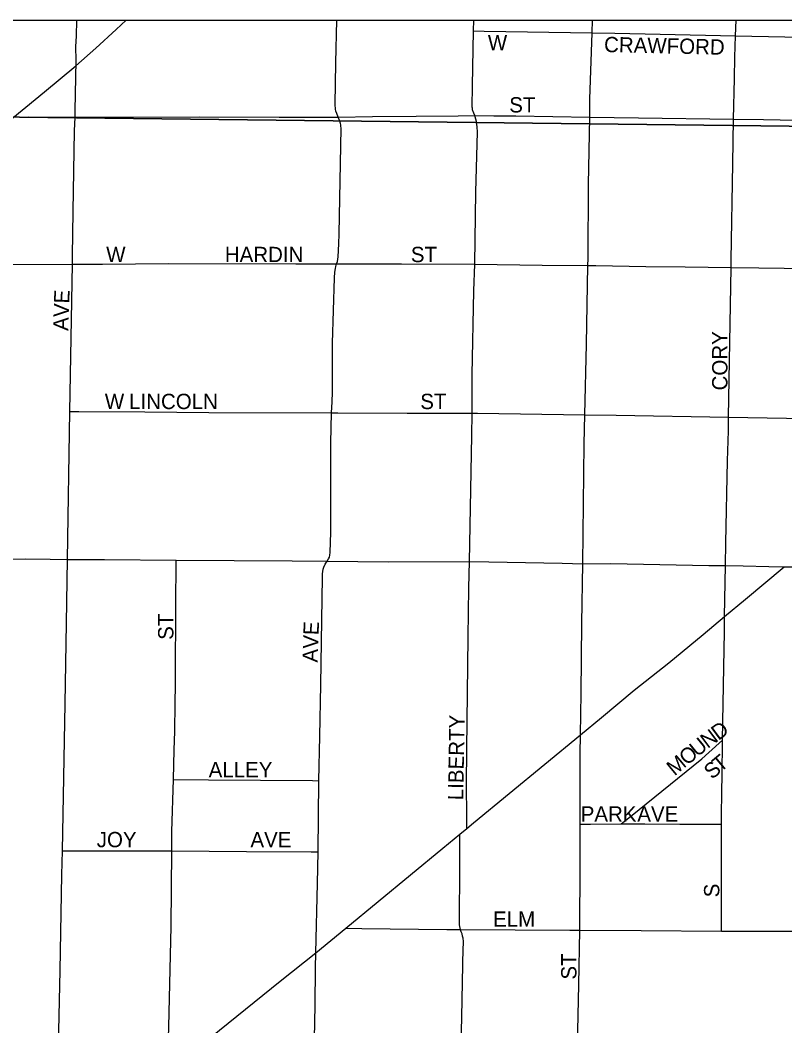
# Model space of a CAD drawing. Extents: x 0 to 68, y 0 to 52.9.
# Drawn here: x 42.505 to 43.129, y 41.188 to 42.008 of the extents above; entities that cross this region are included whole.
import ezdxf

# ---------------------------------------------------------------- set-up
doc = ezdxf.new("R2010")
doc.units = 0
doc.layers.add('Default', color=7, linetype='Continuous')

msp = doc.modelspace()

# ---------------------------------------------------------------- linework, layer by layer
at = {"layer": 'Default'}
msp.add_line((41.10506, 42.0083), (50.34506, 42.0083), dxfattribs=at)
for points in [[(41.10506, 40.7827), (41.60978, 41.19822), (42.24502, 41.71906), (42.39107, 41.83945), (42.49187, 41.92225), (42.5252, 41.94968), (42.55072, 41.97101), (42.5671, 41.98549), (42.58368, 42.00053), (42.59192, 42.0083)], [(43.20467, 42.0083), (43.20282, 41.92092), (41.87622, 41.93634), (41.87752, 42.0083)], [(42.55025, 41.92914), (42.55023, 41.93428), (42.55105, 41.97537), (42.55076, 41.98669), (42.55124, 41.99526), (42.5515, 42.0083)], [(42.7648, 41.9292), (42.76369, 41.93203), (42.76303, 41.93393), (42.76267, 41.93575), (42.76241, 41.93952), (42.76298, 41.97348), (42.76376, 42.0083)], [(42.87543, 41.99945), (42.87561, 42.0083)], [(42.97213, 41.99799), (42.97252, 42.0083)], [(43.08919, 41.99559), (43.08965, 42.0083)], [(42.8763, 41.93037), (42.8755, 41.9324), (42.87501, 41.93369), (42.87479, 41.93436), (42.8746, 41.9351), (42.87447, 41.93589), (42.87439, 41.93655), (42.87431, 41.93738), (42.87442, 41.95474), (42.87543, 41.99945)], [(42.87543, 41.99945), (42.88403, 41.99932), (42.97213, 41.99799)], [(42.97016, 41.92914), (42.97035, 41.94382), (42.97213, 41.99799)], [(42.97213, 41.99799), (42.99053, 41.99771), (43.07686, 41.99581), (43.08919, 41.99559)], [(43.08761, 41.92747), (43.08826, 41.96077), (43.0887, 41.97795), (43.08919, 41.99559)], [(43.08919, 41.99559), (43.1966, 41.99317), (43.20931, 41.99288)], [(42.26996, 41.92956), (42.32496, 41.92893), (42.35707, 41.92943), (42.41445, 41.92911), (42.51233, 41.92925), (42.55025, 41.92914)], [(42.54798, 41.80926), (42.54812, 41.81592), (42.54854, 41.85222), (42.54975, 41.91787), (42.55025, 41.92914)], [(42.55025, 41.92914), (42.58199, 41.92911), (42.65137, 41.92927), (42.71669, 41.92909), (42.7648, 41.9292)], [(42.76366, 41.80938), (42.7643, 41.81141), (42.76485, 41.81506), (42.76547, 41.82572), (42.76566, 41.83399), (42.76732, 41.92027), (42.76717, 41.92178), (42.76704, 41.92283), (42.76684, 41.92394), (42.7662, 41.92596), (42.7648, 41.9292)], [(42.7648, 41.9292), (42.79295, 41.92958), (42.82865, 41.92999), (42.86287, 41.93025), (42.8763, 41.93037)], [(42.87636, 41.80911), (42.87712, 41.86823), (42.8785, 41.917), (42.87837, 41.92116), (42.87815, 41.92323), (42.87789, 41.92477), (42.87771, 41.92564), (42.87721, 41.92754), (42.8763, 41.93037)], [(42.8763, 41.93037), (42.8918, 41.9302), (42.9098, 41.93015), (42.97016, 41.92914)], [(42.96869, 41.8082), (42.96881, 41.81369), (42.96929, 41.8743), (42.97016, 41.92914)], [(42.97016, 41.92914), (43.00984, 41.92846), (43.08761, 41.92747)], [(43.08559, 41.80651), (43.0857, 41.81283), (43.08696, 41.89092), (43.08761, 41.92747)], [(43.08761, 41.92747), (43.11211, 41.92716), (43.2076, 41.9253)], [(42.38269, 41.80906), (42.44406, 41.80875), (42.54798, 41.80926)], [(42.54599, 41.68904), (42.54798, 41.80926)], [(42.54798, 41.80926), (42.5726, 41.80922), (42.62637, 41.8098), (42.73048, 41.80957), (42.76366, 41.80938)], [(42.75958, 41.68798), (42.75997, 41.69675), (42.76019, 41.70486), (42.7604, 41.74482), (42.76184, 41.79806), (42.76221, 41.80263), (42.76261, 41.80571), (42.76296, 41.80737), (42.76366, 41.80938)], [(42.76366, 41.80938), (42.79339, 41.80946), (42.81655, 41.80947), (42.87636, 41.80911)], [(42.87413, 41.68759), (42.87432, 41.7189), (42.87567, 41.78753), (42.87636, 41.80911)], [(42.87636, 41.80911), (42.93128, 41.80829), (42.96869, 41.8082)], [(42.96619, 41.68636), (42.9676, 41.74401), (42.96869, 41.8082)], [(42.96869, 41.8082), (42.97525, 41.80819), (43.01602, 41.80729), (43.04815, 41.80694), (43.08559, 41.80651)], [(43.08351, 41.68425), (43.08559, 41.80651)], [(43.08559, 41.80651), (43.10814, 41.80631), (43.17035, 41.80528), (43.19903, 41.80473), (43.20597, 41.80467)], [(42.54397, 41.56826), (42.54599, 41.68904)], [(42.54599, 41.68904), (42.55323, 41.68902), (42.6071, 41.68882), (42.6594, 41.68827), (42.75958, 41.68798)], [(42.75584, 41.5668), (42.75687, 41.56866), (42.75774, 41.57024), (42.75809, 41.57177), (42.7583, 41.57385), (42.75884, 41.59047), (42.759, 41.6633), (42.75958, 41.68798)], [(42.75958, 41.68798), (42.76473, 41.68799), (42.82131, 41.68772), (42.87413, 41.68759)], [(42.87203, 41.56653), (42.87397, 41.66908), (42.87413, 41.68759)], [(42.87413, 41.68759), (42.87854, 41.68754), (42.96619, 41.68636)], [(42.96468, 41.5648), (42.9656, 41.6625), (42.96619, 41.68636)], [(42.96619, 41.68636), (42.99186, 41.68605), (43.08351, 41.68425)], [(43.08099, 41.5634), (43.08135, 41.58181), (43.08265, 41.64867), (43.08335, 41.67317), (43.08351, 41.68425)], [(43.08351, 41.68425), (43.14644, 41.68324), (43.20406, 41.68264)], [(42.19787, 41.56776), (42.22251, 41.56768), (42.24714, 41.56783), (42.28408, 41.56813), (42.33747, 41.56892), (42.40733, 41.56846), (42.51002, 41.56867), (42.52991, 41.56837), (42.54397, 41.56826)], [(42.53986, 41.33053), (42.54201, 41.45052), (42.5431, 41.5162), (42.54397, 41.56826)], [(42.54397, 41.56826), (42.56204, 41.56811), (42.57413, 41.56808), (42.63271, 41.56774)], [(42.63043, 41.38866), (42.63113, 41.41283), (42.6315, 41.42796), (42.63176, 41.45058), (42.63215, 41.46627), (42.63244, 41.53646), (42.63266, 41.56091), (42.63271, 41.56774)], [(42.63271, 41.56774), (42.72746, 41.56717), (42.75584, 41.5668)], [(42.74906, 41.38765), (42.74982, 41.42409), (42.7507, 41.46586), (42.75198, 41.55367), (42.75203, 41.55663), (42.7523, 41.5584), (42.75262, 41.56022), (42.75312, 41.56183), (42.75431, 41.56431), (42.75584, 41.5668)], [(42.75584, 41.5668), (42.80593, 41.56636), (42.87203, 41.56653)], [(42.86988, 41.34884), (42.86982, 41.35857), (42.86967, 41.38465), (42.87002, 41.41307), (42.87105, 41.5048), (42.87154, 41.54511), (42.87203, 41.56653)], [(42.87203, 41.56653), (42.88795, 41.56623), (42.9478, 41.56512), (42.96468, 41.5648)], [(42.96271, 41.42522), (42.9633, 41.45876), (42.96383, 41.51616), (42.96468, 41.5648)], [(42.96468, 41.5648), (42.98729, 41.56484), (43.0673, 41.56343), (43.08099, 41.5634)], [(43.08018, 41.52166), (43.08099, 41.5634)], [(43.08018, 41.52166), (43.09717, 41.53579), (43.12879, 41.56223)], [(43.08099, 41.5634), (43.09548, 41.56304), (43.11637, 41.56254), (43.12879, 41.56223)], [(43.12879, 41.56223), (43.14286, 41.56225), (43.16697, 41.56201), (43.18738, 41.56164), (43.2021, 41.56167)], [(42.96271, 41.42522), (42.97971, 41.43919), (43.0064, 41.46162), (43.03463, 41.48395), (43.06266, 41.5071), (43.08018, 41.52166)], [(43.07842, 41.42069), (43.07965, 41.48047), (43.08002, 41.50913), (43.08018, 41.52166)], [(42.86988, 41.34884), (42.87541, 41.35343), (42.96271, 41.42522)], [(42.96229, 41.35236), (42.96246, 41.40968), (42.96271, 41.42522)], [(42.99572, 41.35243), (43.00334, 41.35859), (43.06154, 41.40562), (43.06739, 41.41084), (43.07842, 41.42069)], [(43.0778, 41.35222), (43.07783, 41.35808), (43.07789, 41.37977), (43.07838, 41.39151), (43.07842, 41.42069)], [(42.62903, 41.33042), (42.62917, 41.34639), (42.63043, 41.38866)], [(42.63043, 41.38866), (42.65899, 41.38834), (42.74398, 41.38794), (42.74906, 41.38765)], [(42.74862, 41.32955), (42.74906, 41.38765)], [(42.96221, 41.26573), (42.9623, 41.31946), (42.96229, 41.35236)], [(42.96229, 41.35236), (42.97088, 41.35237), (42.99572, 41.35243)], [(42.99572, 41.35243), (43.01522, 41.35247), (43.04361, 41.35234), (43.06775, 41.35225), (43.0778, 41.35222)], [(43.07771, 41.26508), (43.07778, 41.3031), (43.07776, 41.34226), (43.0778, 41.35222)], [(42.77125, 41.26742), (42.85033, 41.33263), (42.86423, 41.34415)], [(42.86475, 41.26623), (42.86416, 41.26879), (42.86394, 41.27009), (42.86379, 41.27168), (42.86405, 41.31809), (42.86415, 41.33399), (42.86423, 41.34415)], [(42.86423, 41.34415), (42.86988, 41.34884)], [(42.53537, 41.0774), (42.53538, 41.08523), (42.53541, 41.1097), (42.53803, 41.23286), (42.53951, 41.3109), (42.53986, 41.33053)], [(42.53986, 41.33053), (42.5452, 41.33053), (42.61082, 41.33056), (42.62903, 41.33042)], [(42.62559, 41.15066), (42.62658, 41.18681), (42.62848, 41.26887), (42.62903, 41.33042)], [(42.62903, 41.33042), (42.69016, 41.33007), (42.74288, 41.32956), (42.74862, 41.32955)], [(42.74663, 41.24739), (42.748, 41.30374), (42.74862, 41.32955)], [(42.74663, 41.24739), (42.75895, 41.25728), (42.77125, 41.26742)], [(42.77125, 41.26742), (42.78426, 41.26723), (42.85361, 41.26619), (42.86475, 41.26623)], [(42.86469, 41.14846), (42.86574, 41.19493), (42.86697, 41.25136), (42.86704, 41.25433), (42.86708, 41.25657), (42.86676, 41.25923), (42.86647, 41.26091), (42.86603, 41.26274), (42.86539, 41.26453), (42.86475, 41.26623)], [(42.86475, 41.26623), (42.95397, 41.26575), (42.96221, 41.26573)], [(42.95969, 41.14639), (42.96139, 41.2211), (42.96221, 41.26573)], [(42.96221, 41.26573), (43.0121, 41.26561), (43.07771, 41.26508)], [(43.07771, 41.26508), (43.08724, 41.265), (43.18476, 41.26491), (43.19888, 41.26489)], [(42.62559, 41.15066), (42.65404, 41.17288), (42.71744, 41.22406), (42.74663, 41.24739)], [(42.74503, 41.1504), (42.74619, 41.20435), (42.74634, 41.23496), (42.74663, 41.24739)]]:
    msp.add_lwpolyline(points, dxfattribs=at)
msp.add_lwpolyline([(41.87622, 41.93634), (43.20282, 41.92092), (43.18298, 40.60237), (41.85592, 40.61931)], close=True, dxfattribs=at)

# ---------------------------------------------------------------- texts
for s, rotation, p in [('W', 0.00001, (42.88704, 41.98372)), ('CRAWFORD', 358.71162, (42.98177, 41.98223)), ('ST', 0.00001, (42.9045, 41.93293)), ('W', 0.00001, (42.5756, 41.81082)), ('HARDIN', 0.00001, (42.6724, 41.81082)), ('ST', 0.00001, (42.8242, 41.81082)), ('AVE', 88.02609, (42.54465, 41.75465)), ('CORY', 90, (43.08255, 41.70617)), ('W', 0.00001, (42.5745, 41.69092)), ('LINCOLN', 0.00001, (42.5943, 41.69092)), ('ST', 0.00001, (42.8319, 41.69092)), ('ST', 90, (42.63045, 41.50267)), ('AVE', 88.02609, (42.74815, 41.48405)), ('LIBERTY', 89.04733, (42.86695, 41.37172)), ('D', 36.37602, (43.07516, 41.42009)), ('N', 36.89175, (43.06639, 41.41351)), ('U', 39.14793, (43.05796, 41.40664)), ('M', 39.76359, (43.03939, 41.39118)), ('O', 39.79044, (43.04954, 41.39963)), ('T', 39.97, (43.07664, 41.39402)), ('ALLEY', 0.00001, (42.6592, 41.39047)), ('S', 41.48151, (43.07011, 41.38825)), ('PARK', 0.00001, (42.9628, 41.35432)), ('AVE', 0.00001, (43.009, 41.35432)), ('JOY', 0.00001, (42.5679, 41.33342)), ('AVE', 0.00001, (42.6933, 41.33342)), ('S', 90, (43.07595, 41.29257)), ('ELM', 0.00001, (42.8913, 41.26852)), ('ST', 90, (42.95935, 41.22547))]:
    msp.add_text(s, height=0.0125, rotation=rotation, dxfattribs=at).set_placement(p)

doc.saveas('drawing.dxf')
